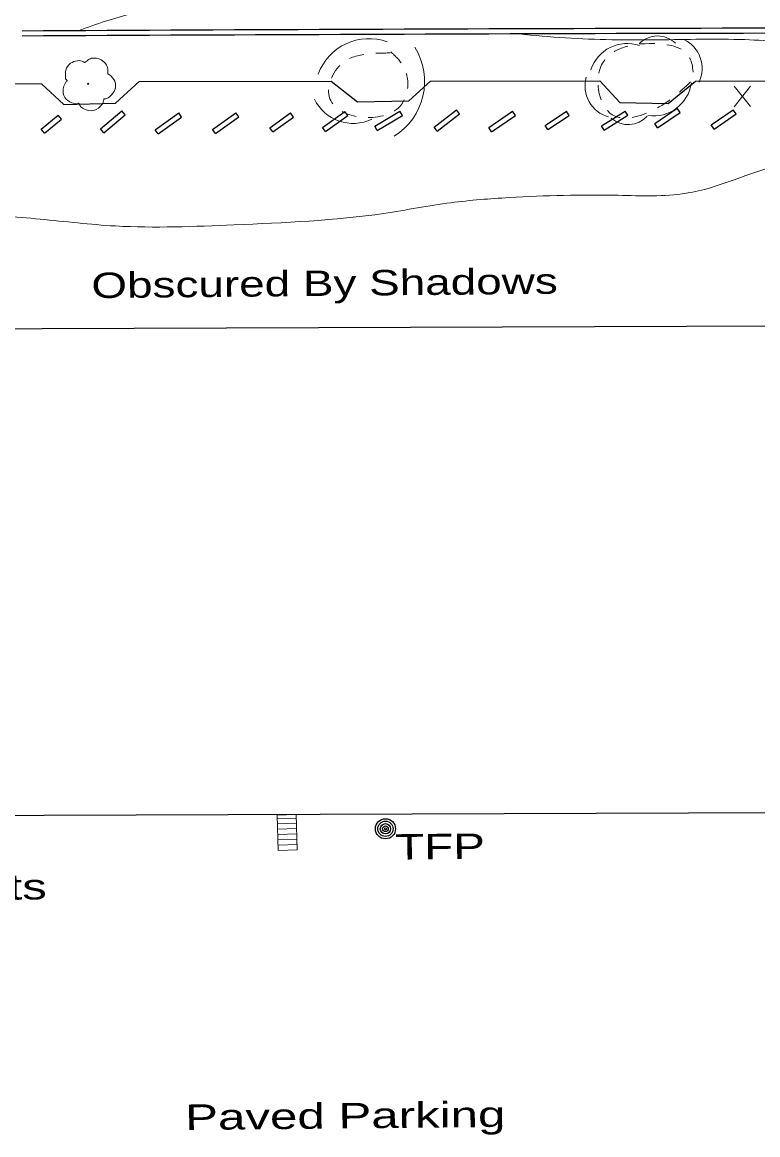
# Model space of a CAD drawing. Extents: x 2362213 to 2366494, y 6968794 to 6978110.
# Drawn here: x 2362672 to 2362811, y 6976251.3 to 6976461.4 of the extents above; entities that cross this region are included whole.
import ezdxf

# ---------------------------------------------------------------- set-up
doc = ezdxf.new("R2010")
doc.units = 0
doc.header["$LTSCALE"] = 1.9
doc.linetypes.add('SHORT_DASHED', pattern=[2.7, 1.5, -1.2])
for name, color, linetype, lineweight in [('11', 7, 'Continuous', 25), ('16', 7, 'Continuous', 13), ('2', 7, 'Continuous', 25), ('20', 7, 'Continuous', 25), ('23', 7, 'Continuous', 25), ('29', 7, 'Continuous', 13), ('31', 7, 'Continuous', 25), ('35', 7, 'Continuous', 13)]:
    doc.layers.add(name, color=color, linetype=linetype, lineweight=lineweight)

msp = doc.modelspace()

# ---------------------------------------------------------------- linework, layer by layer
at = {"layer": '11'}
msp.add_lwpolyline([(2362536.616, 6976403.113), (2362867.131, 6976404.28), (2362867.457, 6976312.279), (2362536.942, 6976311.112)], close=True, dxfattribs=at)
at = {"layer": '16'}
for p, q in [((2362723.764, 6976311.771), (2362720.155, 6976311.646)), ((2362720.379, 6976304.989), (2362720.155, 6976311.646)), ((2362723.78, 6976311.111), (2362720.171, 6976310.986)), ((2362723.82, 6976310.111), (2362720.211, 6976309.987)), ((2362723.987, 6976305.113), (2362723.764, 6976311.771)), ((2362723.849, 6976309.111), (2362720.24, 6976308.987)), ((2362723.889, 6976308.113), (2362720.28, 6976307.988)), ((2362723.918, 6976307.113), (2362720.309, 6976306.988)), ((2362723.958, 6976306.113), (2362720.349, 6976305.989)), ((2362723.987, 6976305.113), (2362720.379, 6976304.989))]:
    msp.add_line(p, q, dxfattribs=at)
at = {"layer": '2'}
for p, q in [((2362686.81, 6976441.296), (2362690.857, 6976444.714)), ((2362691.474, 6976443.98), (2362690.857, 6976444.714)), ((2362707.952, 6976441.177), (2362712.352, 6976444.359)), ((2362712.919, 6976443.584), (2362712.352, 6976444.359)), ((2362728.769, 6976441.585), (2362732.991, 6976444.615)), ((2362733.548, 6976443.831), (2362732.991, 6976444.615)), ((2362738.616, 6976441.839), (2362743.36, 6976444.644)), ((2362743.848, 6976443.819), (2362743.36, 6976444.644)), ((2362749.83, 6976441.606), (2362754.079, 6976444.916)), ((2362754.666, 6976444.162), (2362754.079, 6976444.916)), ((2362760.181, 6976441.554), (2362764.681, 6976444.637)), ((2362765.218, 6976443.842), (2362764.681, 6976444.637)), ((2362770.826, 6976441.966), (2362774.842, 6976444.654)), ((2362775.38, 6976443.859), (2362774.842, 6976444.654)), ((2362781.499, 6976441.877), (2362785.931, 6976444.68)), ((2362786.449, 6976443.864), (2362785.931, 6976444.68)), ((2362791.544, 6976442.293), (2362795.808, 6976445.224)), ((2362792.092, 6976441.498), (2362796.355, 6976444.429)), ((2362796.355, 6976444.429), (2362795.808, 6976445.224)), ((2362802.238, 6976442.065), (2362806.361, 6976444.924)), ((2362806.907, 6976444.139), (2362806.361, 6976444.924)), ((2362675.579, 6976441.269), (2362678.804, 6976443.899)), ((2362676.186, 6976440.524), (2362679.411, 6976443.155)), ((2362679.411, 6976443.155), (2362678.804, 6976443.899)), ((2362687.427, 6976440.561), (2362691.474, 6976443.98)), ((2362697.141, 6976441.154), (2362701.571, 6976444.306)), ((2362697.698, 6976440.369), (2362702.129, 6976443.521)), ((2362702.129, 6976443.521), (2362701.571, 6976444.306)), ((2362708.52, 6976440.402), (2362712.919, 6976443.584)), ((2362718.809, 6976441.49), (2362722.682, 6976444.307)), ((2362719.376, 6976440.716), (2362723.249, 6976443.533)), ((2362723.249, 6976443.533), (2362722.682, 6976444.307)), ((2362729.327, 6976440.8), (2362733.548, 6976443.831)), ((2362739.104, 6976441.013), (2362743.848, 6976443.819)), ((2362750.417, 6976440.851), (2362754.666, 6976444.162)), ((2362760.717, 6976440.759), (2362765.218, 6976443.842)), ((2362771.364, 6976441.171), (2362775.38, 6976443.859)), ((2362782.017, 6976441.062), (2362786.449, 6976443.864)), ((2362792.092, 6976441.498), (2362791.544, 6976442.293)), ((2362802.785, 6976441.28), (2362806.907, 6976444.139)), ((2362676.186, 6976440.524), (2362675.579, 6976441.269)), ((2362687.427, 6976440.561), (2362686.81, 6976441.296)), ((2362697.698, 6976440.369), (2362697.141, 6976441.154)), ((2362708.52, 6976440.402), (2362707.952, 6976441.177)), ((2362719.376, 6976440.716), (2362718.809, 6976441.49)), ((2362729.327, 6976440.8), (2362728.769, 6976441.585)), ((2362739.104, 6976441.013), (2362738.616, 6976441.839)), ((2362750.417, 6976440.851), (2362749.83, 6976441.606)), ((2362760.717, 6976440.759), (2362760.181, 6976441.554)), ((2362771.364, 6976441.171), (2362770.826, 6976441.966)), ((2362782.017, 6976441.062), (2362781.499, 6976441.877)), ((2362802.785, 6976441.28), (2362802.238, 6976442.065))]:
    msp.add_line(p, q, dxfattribs=at)
msp.add_lwpolyline([(2362643.336, 6976449.961), (2362675.627, 6976449.808), (2362679.845, 6976445.919), (2362689.654, 6976446.133), (2362694.104, 6976450.224), (2362730.396, 6976450.32), (2362735.344, 6976446.408), (2362745.051, 6976446.59), (2362749.196, 6976450.329), (2362781.178, 6976450.374), (2362784.976, 6976446.301), (2362794.099, 6976446.127), (2362799.239, 6976450.296), (2362830.839, 6976450.406), (2362836.258, 6976445.289), (2362844.631, 6976446.179), (2362845.673, 6976448.009), (2362887.989, 6976446.581)], dxfattribs=at)
for radius in [41397.352, 41396.392]:
    msp.add_arc((2362897.686, 6935063.058), radius, 89.9572, 90.31236, dxfattribs=at)
at = {"layer": '20'}
for radius in [1.9, 1.442, 0.973, 0.539, 0.192]:
    msp.add_circle((2362740.651, 6976309.081), radius, dxfattribs=at)
at = {"layer": '29'}
msp.add_circle((2362684.468, 6976449.833), 0.1, dxfattribs=at)
for centre, radius, start, end in [((2362737.525, 6976448.176), 10.176, 70.18448, 160.18448), ((2362786.359, 6976450.17), 7.267, 71.49563, 161.49563), ((2362792.067, 6976454.02), 4.842, 45.72488, 135.72488), ((2362794.449, 6976452.7), 6.058, 334.63492, 64.63492), ((2362735.845, 6976450.282), 12.206, 301.78302, 31.78302), ((2362784.43, 6976449.399), 6.058, 164.24246, 254.24246), ((2362791.274, 6976451.002), 7.267, 261.95609, 351.95609), ((2362734.539, 6976450.475), 8.133, 205.96608, 295.96608), ((2362786.523, 6976446.947), 4.842, 228.42873, 318.42873)]:
    msp.add_arc(centre, radius, start, end, dxfattribs=at)
at = {"layer": '29', "linetype": 'SHORT_DASHED'}
for points in [[(2362798.301, 6976450.177), (2362791.37, 6976444.891), (2362783.518, 6976443.977), (2362781.362, 6976453.085), (2362791.31, 6976457.42), (2362797.893, 6976455.173), (2362798.863, 6976449.902)], [(2362741.643, 6976455.857), (2362744.018, 6976453.18), (2362743.401, 6976445.585), (2362730.148, 6976447.008), (2362732.494, 6976453.73), (2362737.226, 6976455.455), (2362741.535, 6976455.646)]]:
    msp.add_spline(points, degree=3, dxfattribs=at)
at = {"layer": '29'}
for points in [[(2362680.502, 6976450.405), (2362680.522, 6976450.415), (2362680.441, 6976450.484), (2362680.205, 6976451.112), (2362680.243, 6976452.392), (2362681.131, 6976453.691), (2362682.436, 6976454.173), (2362683.559, 6976453.984), (2362683.79, 6976453.856), (2362683.86, 6976453.857), (2362683.91, 6976453.897), (2362684.257, 6976454.191), (2362685.123, 6976454.639), (2362686.334, 6976454.571), (2362687.449, 6976453.981), (2362688.183, 6976452.558), (2362688.191, 6976451.698)], [(2362688.181, 6976451.718), (2362689.321, 6976450.659), (2362689.606, 6976449.071), (2362688.899, 6976447.745), (2362688.244, 6976447.199), (2362687.576, 6976446.983), (2362687.426, 6976446.972), (2362687.407, 6976446.861), (2362687.086, 6976445.958), (2362685.547, 6976444.794), (2362683.654, 6976445.076), (2362682.754, 6976446.017), (2362682.683, 6976446.146), (2362682.563, 6976446.125), (2362681.352, 6976446.244), (2362680.082, 6976447.242), (2362679.737, 6976448.877), (2362680.107, 6976449.901), (2362680.433, 6976450.344), (2362680.502, 6976450.395)]]:
    msp.add_spline(points, degree=3, dxfattribs=at)
at = {"layer": '31', "lineweight": 13}
for p, q in [((2362809.654, 6976445.515), (2362806.539, 6976449.365)), ((2362806.576, 6976445.486), (2362809.617, 6976449.394))]:
    msp.add_line(p, q, dxfattribs=at)
at = {"layer": '35'}
for points in [[(2362673.075, 6976520.467), (2362674.309, 6976519.969), (2362678.513, 6976518.589), (2362683.308, 6976517.046), (2362689.044, 6976515.48), (2362697.501, 6976513.631), (2362705.736, 6976512.219), (2362713.132, 6976511.589), (2362723.45, 6976510.638), (2362735.064, 6976509.398), (2362742.354, 6976508.207), (2362748.603, 6976507.287), (2362754.98, 6976506.708), (2362761.389, 6976504.709), (2362764.913, 6976502.131), (2362767.714, 6976497.827), (2362768.478, 6976494.326), (2362768.428, 6976491.195), (2362766.84, 6976486.71), (2362762.288, 6976482.726), (2362752.708, 6976479.624), (2362742.895, 6976477.73), (2362730.046, 6976474.458), (2362720.882, 6976471.64), (2362709.989, 6976467.747), (2362698.079, 6976464.464), (2362687.766, 6976461.656), (2362682.602, 6976459.856)], [(2362765.842, 6976459.239), (2362774.69, 6976458.503), (2362792.164, 6976458.129), (2362808.554, 6976458.166), (2362822.902, 6976457.491), (2362835.782, 6976457.394), (2362845.33, 6976456.805), (2362849.866, 6976456.158), (2362851.315, 6976455.212), (2362853.613, 6976451.113), (2362853.688, 6976447.465), (2362852.552, 6976442.914), (2362847.696, 6976438.337), (2362839.368, 6976436.958), (2362825.324, 6976436.314), (2362815.538, 6976434.66), (2362797.511, 6976429.138), (2362784.643, 6976428.756), (2362764.046, 6976428.329), (2362753.036, 6976427.354), (2362740.373, 6976425.344), (2362712.014, 6976423.175), (2362689.605, 6976422.961), (2362675.381, 6976424.256), (2362661.228, 6976425.52), (2362651.849, 6976426.391), (2362637.899, 6976426.398), (2362626.195, 6976426.737), (2362607.532, 6976429.059), (2362594.434, 6976429.824), (2362576.669, 6976432.415), (2362563.779, 6976433.353), (2362544.627, 6976435.53), (2362533.494, 6976435.804), (2362528.252, 6976434.834), (2362521.574, 6976432.661), (2362516.782, 6976430.755), (2362512.595, 6976429.355), (2362509.227, 6976424.913), (2362505.347, 6976420.557), (2362504.539, 6976417.339), (2362502.255, 6976414.547), (2362500.537, 6976413.299), (2362498.738, 6976412.142)]]:
    msp.add_spline(points, degree=3, dxfattribs=at)

# ---------------------------------------------------------------- texts
at = {"layer": '2', "width": 1.45}
msp.add_text('Paved Parking', height=4.8, rotation=0.546, dxfattribs=at).set_placement((2362702.811, 6976252.178))
at = {"layer": '20'}
for s, width, p in [('Obscured By Shadows', 1.35, (2362685.094, 6976409.327)), ('  TFP', 1.4, (2362737.507, 6976303.201))]:
    msp.add_text(s, height=4.8, rotation=0.546, dxfattribs=dict(at, width=width)).set_placement(p)
at = {"layer": '23', "width": 1.45}
msp.add_text('A/C Units', height=4.8, rotation=0.546, dxfattribs=at).set_placement((2362637.366, 6976295.377))

doc.saveas('drawing.dxf')
